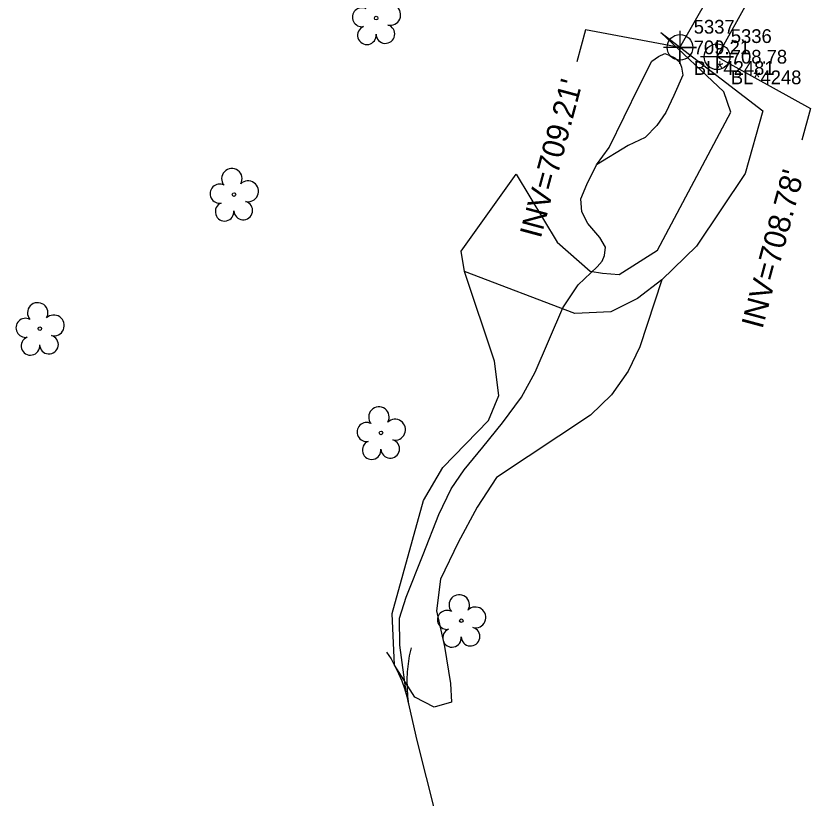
# Model space of a CAD drawing. Extents: x 1516784 to 1522736, y 634838 to 639369.
# Drawn here: x 1520562 to 1520707, y 638204.3 to 638346.5 of the extents above; entities that cross this region are included whole.
import ezdxf

# ---------------------------------------------------------------- set-up
doc = ezdxf.new("R2010")
doc.units = 0
for name, color, linetype in [('Exist Environmental Wetland Boundary Text', 7, 'Continuous'), ('Exist Hydro Stream Flow Arrow CELL', 7, 'Continuous'), ('Exist Hydro Stream or Body of Water Text', 7, 'Continuous'), ('Exist Structure Minor Pipes RCP 48 Inch', 7, 'Continuous'), ('Exist Structure Minor Pipes RCP 48 Inch Cogo Comment', 7, 'Continuous'), ('Exist Structure Minor Pipes RCP 48 Inch Cogo Elevation', 7, 'Continuous'), ('Exist Structure Minor Pipes RCP 48 Inch Cogo Number', 7, 'Continuous'), ('Exist Structure Minor Pipes RCP 48 Inch Cogo Point CELL', 7, 'Continuous'), ('Exist Structure Minor Pipes RCP 48 Inch Invert', 7, 'Continuous'), ('Exist Structure Minor Pipes RCP 48 Inch Leader', 7, 'Continuous'), ('Exist Vegetation Hedge Row', 7, 'Continuous'), ('Exist Vegetation Tree CELL', 7, 'Continuous'), ('Exist Vegetation Woods Line', 7, 'Continuous')]:
    doc.layers.add(name, color=color, linetype=linetype)

msp = doc.modelspace()

# ---------------------------------------------------------------- linework, layer by layer
at = {"layer": 'Exist Environmental Wetland Boundary Text'}
msp.add_arc((1520656.8, 638216.83), 163, 26.6427, 78.9392, dxfattribs=at)
at = {"layer": 'Exist Hydro Stream Flow Arrow CELL'}
msp.add_line((1520632.44, 638226.27), (1520632.44, 638226.27), dxfattribs=at)
for points in [[(1520633.8, 638231.6), (1520633.45, 638230.17), (1520633.25, 638228.69), (1520633.07, 638227.22), (1520633.02, 638225.77), (1520633.04, 638224.29), (1520633.15, 638222.8), (1520633.34, 638221.35)], [(1520629.29, 638230.78), (1520630.13, 638229.57), (1520630.84, 638228.25), (1520631.52, 638226.94), (1520632.08, 638225.6), (1520632.58, 638224.21), (1520633, 638222.77), (1520633.34, 638221.35)]]:
    msp.add_lwpolyline(points, dxfattribs=at)
at = {"layer": 'Exist Hydro Stream or Body of Water Text'}
for points in [[(1520665.7, 638315.85), (1520667.46, 638319.42), (1520669.75, 638322.58), (1520675.21, 638333.71), (1520677.51, 638338.26), (1520678.77, 638339.1), (1520679.87, 638339.64), (1520680.82, 638339.32), (1520681.72, 638338.87), (1520682.54, 638338.16), (1520682.92, 638337.19), (1520683.17, 638335.69), (1520681.55, 638332.02), (1520680.05, 638328.92), (1520678.46, 638326.54), (1520676.33, 638324.4), (1520673.21, 638322.96), (1520667.46, 638319.42)], [(1520668.1, 638306.19), (1520665.89, 638308.73), (1520664.82, 638310.89), (1520664.64, 638313.26), (1520665.7, 638315.85)], [(1520650.38, 638272.52), (1520653.83, 638277.19), (1520656.35, 638281.74), (1520661.38, 638293.42), (1520664.12, 638297.58), (1520667.57, 638300.89), (1520668.5, 638301.92), (1520668.93, 638302.93), (1520669.09, 638304.44), (1520668.1, 638306.19)], [(1520628.72, 638168.47), (1520630.1, 638171.66), (1520630.45, 638173.94), (1520631.42, 638175.53), (1520633.87, 638177.73), (1520634.78, 638178.74), (1520635.76, 638180.71), (1520636.98, 638184.96), (1520637.84, 638188.69), (1520638.84, 638196.88), (1520638.29, 638201.28), (1520634.9, 638214.77), (1520632.9, 638223.52), (1520631.75, 638232.09), (1520631.65, 638236.97), (1520632.89, 638240.82), (1520635.98, 638248.57), (1520638.83, 638255.82), (1520641.07, 638260.51), (1520643.43, 638263.96), (1520646.83, 638268.07), (1520650.38, 638272.52)]]:
    msp.add_lwpolyline(points, dxfattribs=at)
at = {"layer": 'Exist Structure Minor Pipes RCP 48 Inch'}
for p, q in [((1520682.65, 638340.77), (1520725.75, 638416.78)), ((1520689.39, 638339.07), (1520732, 638415.77))]:
    msp.add_line(p, q, dxfattribs=at)
at = {"layer": 'Exist Structure Minor Pipes RCP 48 Inch Cogo Point CELL'}
for points in [[(1520682.65, 638343.77), (1520682.65, 638337.77), (1520682.65, 638340.77), (1520685.65, 638340.77), (1520679.65, 638340.77)], [(1520689.39, 638342.07), (1520689.39, 638336.07), (1520689.39, 638339.07), (1520692.39, 638339.07), (1520686.39, 638339.07)]]:
    msp.add_lwpolyline(points, dxfattribs=at)
for centre in [(1520682.65, 638340.77), (1520689.39, 638339.07)]:
    msp.add_circle(centre, 2.34, dxfattribs=at)
at = {"layer": 'Exist Structure Minor Pipes RCP 48 Inch Leader'}
for points in [[(1520682.65, 638340.77), (1520665.48, 638343.95), (1520663.92, 638338.16)], [(1520689.39, 638339.07), (1520706.36, 638329.68), (1520704.81, 638323.88)]]:
    msp.add_lwpolyline(points, dxfattribs=at)
at = {"layer": 'Exist Vegetation Hedge Row'}
msp.add_lwpolyline([(1520679.34, 638298.48), (1520675.38, 638286.32), (1520673.21, 638281.89), (1520670.2, 638277.62), (1520666.37, 638273.88), (1520649.31, 638262.57), (1520645.8, 638257.18), (1520642.34, 638250.73), (1520639.11, 638244.07), (1520638.41, 638238.31), (1520639.87, 638231.85), (1520640.97, 638225.1), (1520641.1, 638221.73), (1520637.99, 638220.8), (1520634.44, 638222.61), (1520630.77, 638228.45), (1520630.34, 638237.81), (1520636.06, 638258.41), (1520639.58, 638264.39), (1520647.88, 638272.91), (1520649.72, 638277.47), (1520648.97, 638283.69), (1520643.48, 638300.03)], dxfattribs=at)
at = {"layer": 'Exist Vegetation Tree CELL'}
for p, q in [((1520627.44, 638346.1), (1520627.44, 638346.1)), ((1520601.6, 638314.01), (1520601.6, 638314.01)), ((1520566.3, 638289.63), (1520566.3, 638289.63)), ((1520628.32, 638270.67), (1520628.32, 638270.67)), ((1520642.91, 638236.53), (1520642.91, 638236.53))]:
    msp.add_line(p, q, dxfattribs=at)
for centre in [(1520627.44, 638346.1), (1520601.6, 638314.01), (1520566.3, 638289.63), (1520628.32, 638270.67), (1520642.91, 638236.53)]:
    msp.add_circle(centre, 0.326, dxfattribs=at)
for centre, radius, start, end in [((1520624.84, 638346.26), 1.73, 62.6636, 279.3457), ((1520629.99, 638346.69), 1.9, 257.1011, 134.1999), ((1520629.12, 638343.2), 1.7, 181.2822, 74.56), ((1520625.74, 638342.98), 1.69, 111.5671, 6.231), ((1520601.21, 638316.89), 1.86, 330.1651, 219.7134), ((1520598.99, 638314.17), 1.73, 62.6636, 279.3457), ((1520604.14, 638314.6), 1.9, 257.1011, 134.1999), ((1520603.27, 638311.11), 1.7, 181.2822, 74.56), ((1520599.89, 638310.89), 1.69, 111.5671, 6.231), ((1520565.92, 638292.5), 1.86, 330.1651, 219.7134), ((1520563.7, 638289.78), 1.73, 62.6636, 279.3457), ((1520568.85, 638290.21), 1.9, 257.1011, 134.1999), ((1520564.6, 638286.5), 1.69, 111.5671, 6.231), ((1520567.97, 638286.73), 1.7, 181.2822, 74.56), ((1520627.93, 638273.55), 1.86, 330.1651, 219.7134), ((1520625.71, 638270.83), 1.73, 62.6636, 279.3457), ((1520630.86, 638271.26), 1.9, 257.1011, 134.1999), ((1520629.99, 638267.77), 1.7, 181.2822, 74.56), ((1520626.61, 638267.55), 1.69, 111.5671, 6.231), ((1520642.53, 638239.4), 1.86, 330.1651, 219.7134), ((1520645.46, 638237.12), 1.9, 257.1011, 134.1999), ((1520640.31, 638236.68), 1.73, 62.6636, 279.3457), ((1520641.21, 638233.41), 1.69, 111.5671, 6.231), ((1520644.58, 638233.63), 1.7, 181.2822, 74.56)]:
    msp.add_arc(centre, radius, start, end, dxfattribs=at)
at = {"layer": 'Exist Vegetation Woods Line'}
msp.add_lwpolyline([(1520694.51, 638317.87), (1520685.64, 638304.64), (1520679.34, 638298.48), (1520674.91, 638295.12), (1520670.06, 638292.68), (1520663.52, 638292.38), (1520643.48, 638300.03), (1520642.87, 638303.7), (1520652.85, 638317.73), (1520660.3, 638305.33), (1520666.3, 638300.07), (1520668.58, 638299.71), (1520671.61, 638299.49), (1520678.55, 638303.9), (1520691.91, 638329.01), (1520690.59, 638332.71), (1520679.2, 638343.46), (1520697.68, 638329.24), (1520694.51, 638317.87)], dxfattribs=at)

# ---------------------------------------------------------------- texts
at = {"layer": 'Exist Structure Minor Pipes RCP 48 Inch Cogo Comment'}
for s, p in [('BL*42481', (1520685.15, 638335.77)), ('BL*4248', (1520691.89, 638334.07))]:
    msp.add_text(s, height=2.5, dxfattribs=at).set_placement(p)
at = {"layer": 'Exist Structure Minor Pipes RCP 48 Inch Cogo Elevation'}
for s, p in [('709.21', (1520685.15, 638339.52)), ('708.78', (1520691.89, 638337.82))]:
    msp.add_text(s, height=2.5, dxfattribs=at).set_placement(p)
at = {"layer": 'Exist Structure Minor Pipes RCP 48 Inch Cogo Number'}
for s, p in [('5337', (1520685.15, 638343.27)), ('5336', (1520691.89, 638341.57))]:
    msp.add_text(s, height=2.5, dxfattribs=at).set_placement(p)
at = {"layer": 'Exist Structure Minor Pipes RCP 48 Inch Invert'}
for s, p in [("INV=709.21'", (1520657.33, 638305.9)), ("INV=708.78'", (1520697.62, 638289.43))]:
    msp.add_text(s, height=4, rotation=74.9654, dxfattribs=at).set_placement(p)

doc.saveas('drawing.dxf')
